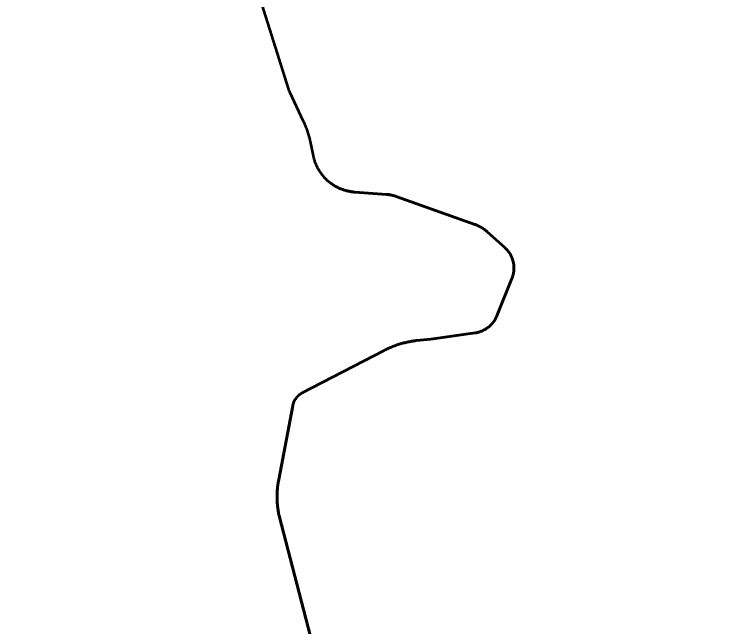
# Model space of a CAD drawing. Extents: x -1643653 to 4543381, y 1624270 to 13878484.
# Drawn here: x 651748 to 655603, y 8961468 to 8964801 of the extents above; entities that cross this region are included whole.
import ezdxf

# ---------------------------------------------------------------- set-up
doc = ezdxf.new("R2010")
doc.units = 0
doc.header["$LTSCALE"] = 200
for name, color, linetype, lineweight in [('1', 7, 'Continuous', 13), ('27', 7, 'Continuous', 53), ('60', 7, 'Continuous', 53)]:
    doc.layers.add(name, color=color, linetype=linetype, lineweight=lineweight)

msp = doc.modelspace()

# ---------------------------------------------------------------- linework, layer by layer
at = {"layer": '1', "lineweight": 25}
msp.add_spline([(814781, 9009175.5), (814787.2, 9009173.4), (814796.9, 9009173.4), (814799.4, 9009172.4), (814805.1, 9009174.5), (814805.6, 9009176.5), (814811.7, 9009179.5), (814811.7, 9009179.5), (814801.5, 9009181), (814790.7, 9009181.5), (814784.1, 9009183.1), (814777.4, 9009185.1), (814778.4, 9009175.5)], degree=3, dxfattribs=at)
at = {"layer": '27'}
for points in [[(653054.3, 8964986.9), (653240.1, 8964391.1), (653241, 8964388.4), (653241.9, 8964385.8), (653243, 8964383.2), (653244.1, 8964380.5), (653245.2, 8964378.1), (653320.3, 8964219.5), (653323, 8964213.8), (653325.6, 8964208), (653328.1, 8964202.2)], [(653054.3, 8964986.9), (653240.1, 8964391.1), (653241, 8964388.4), (653241.9, 8964385.8), (653243, 8964383.2), (653244.1, 8964380.5), (653245.2, 8964378.1), (653320.3, 8964219.5), (653323, 8964213.8), (653325.6, 8964208), (653328.1, 8964202.2)], [(653328.1, 8964202.2), (653330.6, 8964196.4), (653332.9, 8964190.6), (653335.2, 8964184.7), (653337.5, 8964178.8), (653339.6, 8964172.8), (653341.7, 8964166.8), (653343.7, 8964160.8), (653345.6, 8964154.8), (653347.5, 8964148.8), (653349.2, 8964142.7), (653351, 8964136.6), (653352.6, 8964130.5), (653354.1, 8964124.3), (653355.6, 8964118.2), (653357, 8964112), (653357.6, 8964109.1), (653374.2, 8964030.7), (653375.2, 8964026.3), (653376.2, 8964022), (653377.3, 8964017.6), (653378.6, 8964013.3), (653379.8, 8964009), (653381.2, 8964004.8), (653382.6, 8964000.5), (653384.1, 8963996.3), (653385.7, 8963992.1), (653387.3, 8963988), (653389.1, 8963983.9), (653390.9, 8963979.8), (653392.8, 8963975.7), (653394.7, 8963971.7), (653396.7, 8963967.7), (653398.8, 8963963.7), (653401, 8963959.8), (653403.2, 8963955.9), (653405.5, 8963952.1), (653407.9, 8963948.3), (653410.3, 8963944.6), (653412.8, 8963940.8), (653415.4, 8963937.2), (653418, 8963933.6), (653420.7, 8963930), (653423.5, 8963926.5), (653426.3, 8963923), (653429.2, 8963919.6), (653432.1, 8963916.2), (653435.1, 8963912.9), (653438.2, 8963909.7), (653441.3, 8963906.5), (653444.5, 8963903.3), (653447.7, 8963900.2), (653451, 8963897.2), (653454.3, 8963894.2), (653457.7, 8963891.3), (653461.2, 8963888.5), (653464.7, 8963885.7), (653468.2, 8963883), (653471.8, 8963880.3), (653475.5, 8963877.7), (653479.1, 8963875.2), (653482.9, 8963872.7), (653486.6, 8963870.3), (653490.5, 8963868), (653494.3, 8963865.7), (653498.2, 8963863.5), (653502.2, 8963861.4), (653506.1, 8963859.3), (653510.1, 8963857.4), (653514.2, 8963855.5), (653518.3, 8963853.6), (653522.4, 8963851.9), (653526.5, 8963850.2), (653530.7, 8963848.6), (653534.9, 8963847), (653539.1, 8963845.6), (653543.4, 8963844.2), (653547.6, 8963842.9), (653551.9, 8963841.6), (653556.2, 8963840.5), (653560.6, 8963839.4), (653565, 8963838.4), (653569.3, 8963837.5), (653573.7, 8963836.6), (653578.1, 8963835.8), (653582.5, 8963835.2), (653587, 8963834.6), (653591.4, 8963834), (653595.9, 8963833.6), (653600.3, 8963833.2), (653600.8, 8963833.2), (653772.9, 8963820.8), (653776.8, 8963820.5), (653780.8, 8963820.1), (653784.8, 8963819.6), (653788.8, 8963819), (653792.7, 8963818.3), (653796.6, 8963817.6), (653800.6, 8963816.8), (653804.5, 8963816), (653808.3, 8963815)], [(653328.1, 8964202.2), (653330.6, 8964196.4), (653332.9, 8964190.6), (653335.2, 8964184.7), (653337.5, 8964178.8), (653339.6, 8964172.8), (653341.7, 8964166.8), (653343.7, 8964160.8), (653345.6, 8964154.8), (653347.5, 8964148.8), (653349.2, 8964142.7), (653351, 8964136.6), (653352.6, 8964130.5), (653354.1, 8964124.3), (653355.6, 8964118.2), (653357, 8964112), (653357.6, 8964109.1), (653374.2, 8964030.7), (653375.2, 8964026.3), (653376.2, 8964022), (653377.3, 8964017.6), (653378.6, 8964013.3), (653379.8, 8964009), (653381.2, 8964004.8), (653382.6, 8964000.5), (653384.1, 8963996.3), (653385.7, 8963992.1), (653387.3, 8963988), (653389.1, 8963983.9), (653390.9, 8963979.8), (653392.8, 8963975.7), (653394.7, 8963971.7), (653396.7, 8963967.7), (653398.8, 8963963.7), (653401, 8963959.8), (653403.2, 8963955.9), (653405.5, 8963952.1), (653407.9, 8963948.3), (653410.3, 8963944.6), (653412.8, 8963940.8), (653415.4, 8963937.2), (653418, 8963933.6), (653420.7, 8963930), (653423.5, 8963926.5), (653426.3, 8963923), (653429.2, 8963919.6), (653432.1, 8963916.2), (653435.1, 8963912.9), (653438.2, 8963909.7), (653441.3, 8963906.5), (653444.5, 8963903.3), (653447.7, 8963900.2), (653451, 8963897.2), (653454.3, 8963894.2), (653457.7, 8963891.3), (653461.2, 8963888.5), (653464.7, 8963885.7), (653468.2, 8963883), (653471.8, 8963880.3), (653475.5, 8963877.7), (653479.1, 8963875.2), (653482.9, 8963872.7), (653486.6, 8963870.3), (653490.5, 8963868), (653494.3, 8963865.7), (653498.2, 8963863.5), (653502.2, 8963861.4), (653506.1, 8963859.3), (653510.1, 8963857.4), (653514.2, 8963855.5), (653518.3, 8963853.6), (653522.4, 8963851.9), (653526.5, 8963850.2), (653530.7, 8963848.6), (653534.9, 8963847), (653539.1, 8963845.6), (653543.4, 8963844.2), (653547.6, 8963842.9), (653551.9, 8963841.6), (653556.2, 8963840.5), (653560.6, 8963839.4), (653565, 8963838.4), (653569.3, 8963837.5), (653573.7, 8963836.6), (653578.1, 8963835.8), (653582.5, 8963835.2), (653587, 8963834.6), (653591.4, 8963834), (653595.9, 8963833.6), (653600.3, 8963833.2), (653600.8, 8963833.2), (653772.9, 8963820.8), (653776.8, 8963820.5), (653780.8, 8963820.1), (653784.8, 8963819.6), (653788.8, 8963819), (653792.7, 8963818.3), (653796.6, 8963817.6), (653800.6, 8963816.8), (653804.5, 8963816), (653808.3, 8963815)], [(653808.3, 8963815), (653810.2, 8963814.5), (653814.1, 8963813.4), (653817.9, 8963812.3), (653821.7, 8963811.1), (653825.5, 8963809.7), (654254.9, 8963657.1), (654257.2, 8963656.2), (654261, 8963654.8), (654264.7, 8963653.3), (654268.3, 8963651.8), (654272, 8963650.1), (654275.6, 8963648.4), (654279.2, 8963646.6), (654282.7, 8963644.7), (654286.2, 8963642.8), (654289.7, 8963640.8), (654293.1, 8963638.7), (654296.5, 8963636.6), (654299.8, 8963634.4), (654303.1, 8963632.1), (654306.4, 8963629.8), (654309.6, 8963627.4), (654312.7, 8963624.9), (654315.8, 8963622.4), (654318.9, 8963619.8), (654321.9, 8963617.2), (654417.5, 8963530.9), (654419.6, 8963528.9), (654422.1, 8963526.5), (654424.6, 8963524), (654427, 8963521.5), (654429.3, 8963519), (654431.6, 8963516.3), (654433.8, 8963513.7), (654435.9, 8963511), (654438, 8963508.2), (654440, 8963505.4), (654441.9, 8963502.5), (654443.8, 8963499.6), (654445.6, 8963496.6), (654447.4, 8963493.7), (654449.1, 8963490.6), (654450.7, 8963487.6), (654452.2, 8963484.4), (654453.7, 8963481.3), (654455.1, 8963478.1), (654456.4, 8963474.9), (654457.6, 8963471.7), (654458.8, 8963468.4), (654459.9, 8963465.2), (654460.9, 8963461.8), (654461.8, 8963458.5), (654462.7, 8963455.1), (654463.5, 8963451.8), (654464.2, 8963448.4), (654464.8, 8963445), (654465.4, 8963441.6), (654465.8, 8963438.1)], [(653808.3, 8963815), (653810.2, 8963814.5), (653814.1, 8963813.4), (653817.9, 8963812.3), (653821.7, 8963811.1), (653825.5, 8963809.7), (654254.9, 8963657.1), (654257.2, 8963656.2), (654261, 8963654.8), (654264.7, 8963653.3), (654268.3, 8963651.8), (654272, 8963650.1), (654275.6, 8963648.4), (654279.2, 8963646.6), (654282.7, 8963644.7), (654286.2, 8963642.8), (654289.7, 8963640.8), (654293.1, 8963638.7), (654296.5, 8963636.6), (654299.8, 8963634.4), (654303.1, 8963632.1), (654306.4, 8963629.8), (654309.6, 8963627.4), (654312.7, 8963624.9), (654315.8, 8963622.4), (654318.9, 8963619.8), (654321.9, 8963617.2), (654417.5, 8963530.9), (654419.6, 8963528.9), (654422.1, 8963526.5), (654424.6, 8963524), (654427, 8963521.5), (654429.3, 8963519), (654431.6, 8963516.3), (654433.8, 8963513.7), (654435.9, 8963511), (654438, 8963508.2), (654440, 8963505.4), (654441.9, 8963502.5), (654443.8, 8963499.6), (654445.6, 8963496.6), (654447.4, 8963493.7), (654449.1, 8963490.6), (654450.7, 8963487.6), (654452.2, 8963484.4), (654453.7, 8963481.3), (654455.1, 8963478.1), (654456.4, 8963474.9), (654457.6, 8963471.7), (654458.8, 8963468.4), (654459.9, 8963465.2), (654460.9, 8963461.8), (654461.8, 8963458.5), (654462.7, 8963455.1), (654463.5, 8963451.8), (654464.2, 8963448.4), (654464.8, 8963445), (654465.4, 8963441.6), (654465.8, 8963438.1)], [(654465.8, 8963438.1), (654466.2, 8963434.7), (654466.5, 8963431.2), (654466.8, 8963427.8), (654466.9, 8963424.3), (654467, 8963420.8), (654467, 8963417.4), (654466.9, 8963413.9), (654466.7, 8963410.5), (654466.5, 8963407), (654466.1, 8963403.6), (654465.7, 8963400.1), (654465.2, 8963396.7), (654464.7, 8963393.3), (654464, 8963389.9), (654463.3, 8963386.5), (654462.5, 8963383.1), (654461.6, 8963379.8), (654460.7, 8963376.4), (654459.6, 8963373.1), (654458.5, 8963369.8), (654457.3, 8963366.6), (654456.1, 8963363.4), (654373.8, 8963159.5), (654373.3, 8963158.3), (654371.9, 8963155.1), (654370.5, 8963152), (654369, 8963148.9), (654367.4, 8963145.8), (654365.8, 8963142.7), (654364, 8963139.7), (654362.2, 8963136.8), (654360.4, 8963133.8), (654358.5, 8963131), (654356.5, 8963128.1), (654354.4, 8963125.3), (654352.3, 8963122.6), (654350.1, 8963119.9), (654347.9, 8963117.3), (654345.6, 8963114.7), (654343.2, 8963112.2), (654340.8, 8963109.7), (654338.3, 8963107.2), (654335.8, 8963104.9), (654333.2, 8963102.6), (654330.6, 8963100.3), (654327.9, 8963098.2), (654325.1, 8963096), (654322.3, 8963094), (654319.5, 8963092), (654316.6, 8963090.1), (654313.7, 8963088.2), (654310.7, 8963086.4), (654307.7, 8963084.7), (654304.7, 8963083), (654301.6, 8963081.5), (654298.5, 8963079.9), (654295.3, 8963078.5), (654292.2, 8963077.1), (654288.9, 8963075.8), (654285.7, 8963074.6), (654282.4, 8963073.5), (654279.1, 8963072.4), (654275.8, 8963071.4), (654272.5, 8963070.5), (654269.1, 8963069.7), (654265.7, 8963068.9), (654262.3, 8963068.3), (654258.9, 8963067.7), (654255.5, 8963067.1), (654015, 8963033.5), (653936.5, 8963024.9), (653935, 8963024.8), (653928.7, 8963024), (653922.5, 8963023.2), (653916.2, 8963022.3), (653910, 8963021.3), (653903.7, 8963020.2), (653897.5, 8963019.1), (653891.3, 8963017.9), (653885.1, 8963016.6), (653878.9, 8963015.2), (653872.8, 8963013.8), (653866.7, 8963012.2), (653860.5, 8963010.6), (653854.4, 8963008.9), (653848.4, 8963007.2), (653842.3, 8963005.3), (653836.3, 8963003.4), (653830.3, 8963001.4), (653824.3, 8962999.3), (653818.3, 8962997.2), (653812.4, 8962995), (653806.5, 8962992.7), (653800.7, 8962990.3), (653794.8, 8962987.9), (653789, 8962985.4), (653783.3, 8962982.8), (653777.5, 8962980.1), (653771.8, 8962977.4), (653766.2, 8962974.6)], [(654465.8, 8963438.1), (654466.2, 8963434.7), (654466.5, 8963431.2), (654466.8, 8963427.8), (654466.9, 8963424.3), (654467, 8963420.8), (654467, 8963417.4), (654466.9, 8963413.9), (654466.7, 8963410.5), (654466.5, 8963407), (654466.1, 8963403.6), (654465.7, 8963400.1), (654465.2, 8963396.7), (654464.7, 8963393.3), (654464, 8963389.9), (654463.3, 8963386.5), (654462.5, 8963383.1), (654461.6, 8963379.8), (654460.7, 8963376.4), (654459.6, 8963373.1), (654458.5, 8963369.8), (654457.3, 8963366.6), (654456.1, 8963363.4), (654373.8, 8963159.5), (654373.3, 8963158.3), (654371.9, 8963155.1), (654370.5, 8963152), (654369, 8963148.9), (654367.4, 8963145.8), (654365.8, 8963142.7), (654364, 8963139.7), (654362.2, 8963136.8), (654360.4, 8963133.8), (654358.5, 8963131), (654356.5, 8963128.1), (654354.4, 8963125.3), (654352.3, 8963122.6), (654350.1, 8963119.9), (654347.9, 8963117.3), (654345.6, 8963114.7), (654343.2, 8963112.2), (654340.8, 8963109.7), (654338.3, 8963107.2), (654335.8, 8963104.9), (654333.2, 8963102.6), (654330.6, 8963100.3), (654327.9, 8963098.2), (654325.1, 8963096), (654322.3, 8963094), (654319.5, 8963092), (654316.6, 8963090.1), (654313.7, 8963088.2), (654310.7, 8963086.4), (654307.7, 8963084.7), (654304.7, 8963083), (654301.6, 8963081.5), (654298.5, 8963079.9), (654295.3, 8963078.5), (654292.2, 8963077.1), (654288.9, 8963075.8), (654285.7, 8963074.6), (654282.4, 8963073.5), (654279.1, 8963072.4), (654275.8, 8963071.4), (654272.5, 8963070.5), (654269.1, 8963069.7), (654265.7, 8963068.9), (654262.3, 8963068.3), (654258.9, 8963067.7), (654255.5, 8963067.1), (654015, 8963033.5), (653936.5, 8963024.9), (653935, 8963024.8), (653928.7, 8963024), (653922.5, 8963023.2), (653916.2, 8963022.3), (653910, 8963021.3), (653903.7, 8963020.2), (653897.5, 8963019.1), (653891.3, 8963017.9), (653885.1, 8963016.6), (653878.9, 8963015.2), (653872.8, 8963013.8), (653866.7, 8963012.2), (653860.5, 8963010.6), (653854.4, 8963008.9), (653848.4, 8963007.2), (653842.3, 8963005.3), (653836.3, 8963003.4), (653830.3, 8963001.4), (653824.3, 8962999.3), (653818.3, 8962997.2), (653812.4, 8962995), (653806.5, 8962992.7), (653800.7, 8962990.3), (653794.8, 8962987.9), (653789, 8962985.4), (653783.3, 8962982.8), (653777.5, 8962980.1), (653771.8, 8962977.4), (653766.2, 8962974.6)], [(653766.2, 8962974.6), (653760.5, 8962971.7), (653315.4, 8962740.8), (653315.4, 8962740.8), (653312.9, 8962739.5), (653310.4, 8962738.1), (653308, 8962736.6), (653305.7, 8962735.1), (653303.3, 8962733.5), (653301.1, 8962731.8), (653298.8, 8962730.1), (653296.6, 8962728.2), (653294.5, 8962726.4), (653292.4, 8962724.5), (653290.4, 8962722.5), (653288.5, 8962720.5), (653286.6, 8962718.4), (653284.7, 8962716.2), (653282.9, 8962714), (653281.2, 8962711.8), (653279.6, 8962709.5), (653278, 8962707.1), (653276.4, 8962704.8), (653275, 8962702.3), (653273.6, 8962699.9), (653272.3, 8962697.4), (653271, 8962694.8), (653269.9, 8962692.2), (653268.8, 8962689.7), (653267.7, 8962687), (653266.8, 8962684.3), (653265.9, 8962681.7), (653265.1, 8962678.9), (653264.4, 8962676.2), (653263.7, 8962673.5), (653263.2, 8962670.7), (653187, 8962268.5), (653186.8, 8962267.3), (653185.6, 8962261.1), (653184.6, 8962254.8), (653183.6, 8962248.6), (653182.8, 8962242.3), (653181.9, 8962236), (653181.2, 8962229.8), (653180.6, 8962223.5), (653180, 8962217.2), (653179.5, 8962210.9), (653179.1, 8962204.6), (653178.8, 8962198.2), (653178.5, 8962191.9), (653178.4, 8962185.6), (653178.3, 8962179.3), (653178.3, 8962173), (653178.3, 8962166.6), (653178.5, 8962160.3), (653178.7, 8962154), (653179, 8962147.7), (653179.4, 8962141.3), (653179.9, 8962135), (653180.4, 8962128.7), (653181.1, 8962122.5), (653181.8, 8962116.2), (653182.6, 8962109.9), (653183.4, 8962103.6), (653184.4, 8962097.4), (653185.4, 8962091.1), (653186.5, 8962084.9), (653187.7, 8962078.7), (653189, 8962072.5), (653480.5, 8960954.9)], [(653766.2, 8962974.6), (653760.5, 8962971.7), (653315.4, 8962740.8), (653315.4, 8962740.8), (653312.9, 8962739.5), (653310.4, 8962738.1), (653308, 8962736.6), (653305.7, 8962735.1), (653303.3, 8962733.5), (653301.1, 8962731.8), (653298.8, 8962730.1), (653296.6, 8962728.2), (653294.5, 8962726.4), (653292.4, 8962724.5), (653290.4, 8962722.5), (653288.5, 8962720.5), (653286.6, 8962718.4), (653284.7, 8962716.2), (653282.9, 8962714), (653281.2, 8962711.8), (653279.6, 8962709.5), (653278, 8962707.1), (653276.4, 8962704.8), (653275, 8962702.3), (653273.6, 8962699.9), (653272.3, 8962697.4), (653271, 8962694.8), (653269.9, 8962692.2), (653268.8, 8962689.7), (653267.7, 8962687), (653266.8, 8962684.3), (653265.9, 8962681.7), (653265.1, 8962678.9), (653264.4, 8962676.2), (653263.7, 8962673.5), (653263.2, 8962670.7), (653187, 8962268.5), (653186.8, 8962267.3), (653185.6, 8962261.1), (653184.6, 8962254.8), (653183.6, 8962248.6), (653182.8, 8962242.3), (653181.9, 8962236), (653181.2, 8962229.8), (653180.6, 8962223.5), (653180, 8962217.2), (653179.5, 8962210.9), (653179.1, 8962204.6), (653178.8, 8962198.2), (653178.5, 8962191.9), (653178.4, 8962185.6), (653178.3, 8962179.3), (653178.3, 8962173), (653178.3, 8962166.6), (653178.5, 8962160.3), (653178.7, 8962154), (653179, 8962147.7), (653179.4, 8962141.3), (653179.9, 8962135), (653180.4, 8962128.7), (653181.1, 8962122.5), (653181.8, 8962116.2), (653182.6, 8962109.9), (653183.4, 8962103.6), (653184.4, 8962097.4), (653185.4, 8962091.1), (653186.5, 8962084.9), (653187.7, 8962078.7), (653189, 8962072.5), (653480.5, 8960954.9)]]:
    msp.add_lwpolyline(points, dxfattribs=at)
at = {"layer": '60'}
for points in [[(653054.3, 8964986.9), (653240.1, 8964391.1), (653241, 8964388.4), (653241.9, 8964385.8), (653243, 8964383.2), (653244.1, 8964380.5), (653245.2, 8964378.1), (653320.3, 8964219.5), (653323, 8964213.8), (653325.6, 8964208), (653328.1, 8964202.2)], [(653328.1, 8964202.2), (653330.6, 8964196.4), (653332.9, 8964190.6), (653335.2, 8964184.7), (653337.5, 8964178.8), (653339.6, 8964172.8), (653341.7, 8964166.8), (653343.7, 8964160.8), (653345.6, 8964154.8), (653347.5, 8964148.8), (653349.2, 8964142.7), (653351, 8964136.6), (653352.6, 8964130.5), (653354.1, 8964124.3), (653355.6, 8964118.2), (653357, 8964112), (653357.6, 8964109.1), (653374.2, 8964030.7), (653375.2, 8964026.3), (653376.2, 8964022), (653377.3, 8964017.6), (653378.6, 8964013.3), (653379.8, 8964009), (653381.2, 8964004.8), (653382.6, 8964000.5), (653384.1, 8963996.3), (653385.7, 8963992.1), (653387.3, 8963988), (653389.1, 8963983.9), (653390.9, 8963979.8), (653392.8, 8963975.7), (653394.7, 8963971.7), (653396.7, 8963967.7), (653398.8, 8963963.7), (653401, 8963959.8), (653403.2, 8963955.9), (653405.5, 8963952.1), (653407.9, 8963948.3), (653410.3, 8963944.6), (653412.8, 8963940.8), (653415.4, 8963937.2), (653418, 8963933.6), (653420.7, 8963930), (653423.5, 8963926.5), (653426.3, 8963923), (653429.2, 8963919.6), (653432.1, 8963916.2), (653435.1, 8963912.9), (653438.2, 8963909.7), (653441.3, 8963906.5), (653444.5, 8963903.3), (653447.7, 8963900.2), (653451, 8963897.2), (653454.3, 8963894.2), (653457.7, 8963891.3), (653461.2, 8963888.5), (653464.7, 8963885.7), (653468.2, 8963883), (653471.8, 8963880.3), (653475.5, 8963877.7), (653479.1, 8963875.2), (653482.9, 8963872.7), (653486.6, 8963870.3), (653490.5, 8963868), (653494.3, 8963865.7), (653498.2, 8963863.5), (653502.2, 8963861.4), (653506.1, 8963859.3), (653510.1, 8963857.4), (653514.2, 8963855.5), (653518.3, 8963853.6), (653522.4, 8963851.9), (653526.5, 8963850.2), (653530.7, 8963848.6), (653534.9, 8963847), (653539.1, 8963845.6), (653543.4, 8963844.2), (653547.6, 8963842.9), (653551.9, 8963841.6), (653556.2, 8963840.5), (653560.6, 8963839.4), (653565, 8963838.4), (653569.3, 8963837.5), (653573.7, 8963836.6), (653578.1, 8963835.8), (653582.5, 8963835.2), (653587, 8963834.6), (653591.4, 8963834), (653595.9, 8963833.6), (653600.3, 8963833.2), (653600.8, 8963833.2), (653772.9, 8963820.8), (653776.8, 8963820.5), (653780.8, 8963820.1), (653784.8, 8963819.6), (653788.8, 8963819), (653792.7, 8963818.3), (653796.6, 8963817.6), (653800.6, 8963816.8), (653804.5, 8963816), (653808.3, 8963815)], [(654465.8, 8963438.1), (654465.4, 8963441.6), (654464.8, 8963445), (654464.2, 8963448.4), (654463.5, 8963451.8), (654462.7, 8963455.1), (654461.8, 8963458.5), (654460.9, 8963461.8), (654459.9, 8963465.2), (654458.8, 8963468.4), (654457.6, 8963471.7), (654456.4, 8963474.9), (654455.1, 8963478.1), (654453.7, 8963481.3), (654452.2, 8963484.4), (654450.7, 8963487.6), (654449.1, 8963490.6), (654447.4, 8963493.7), (654445.6, 8963496.6), (654443.8, 8963499.6), (654441.9, 8963502.5), (654440, 8963505.4), (654438, 8963508.2), (654435.9, 8963511), (654433.8, 8963513.7), (654431.6, 8963516.3), (654429.3, 8963519), (654427, 8963521.5), (654424.6, 8963524), (654422.1, 8963526.5), (654419.6, 8963528.9), (654417.5, 8963530.9), (654321.9, 8963617.2), (654318.9, 8963619.8), (654315.8, 8963622.4), (654312.7, 8963624.9), (654309.6, 8963627.4), (654306.4, 8963629.8), (654303.1, 8963632.1), (654299.8, 8963634.4), (654296.5, 8963636.6), (654293.1, 8963638.7), (654289.7, 8963640.8), (654286.2, 8963642.8), (654282.7, 8963644.7), (654279.2, 8963646.6), (654275.6, 8963648.4), (654272, 8963650.1), (654268.3, 8963651.8), (654264.7, 8963653.3), (654261, 8963654.8), (654257.2, 8963656.2), (654254.9, 8963657.1), (653825.5, 8963809.7), (653821.7, 8963811.1), (653817.9, 8963812.3), (653814.1, 8963813.4), (653810.2, 8963814.5), (653806.3, 8963815.5), (653802.5, 8963816.4), (653798.5, 8963817.2), (653794.6, 8963818), (653790.7, 8963818.7), (653786.7, 8963819.3), (653782.8, 8963819.8), (653778.8, 8963820.3), (653774.8, 8963820.6), (653772.9, 8963820.8), (653600.8, 8963833.2), (653596.4, 8963833.5), (653591.9, 8963834), (653587.5, 8963834.5), (653583.1, 8963835.1), (653578.6, 8963835.8), (653574.2, 8963836.5), (653569.8, 8963837.4), (653565.5, 8963838.3), (653561.1, 8963839.3), (653556.8, 8963840.3), (653552.4, 8963841.5), (653548.1, 8963842.7), (653543.8, 8963844), (653539.6, 8963845.4), (653535.4, 8963846.8), (653531.2, 8963848.4), (653527, 8963850), (653522.8, 8963851.7), (653518.7, 8963853.4), (653514.7, 8963855.2), (653510.6, 8963857.1), (653506.6, 8963859.1), (653502.6, 8963861.2), (653498.7, 8963863.3), (653494.8, 8963865.5), (653490.9, 8963867.7), (653487.1, 8963870), (653483.3, 8963872.4), (653479.6, 8963874.9), (653475.9, 8963877.4), (653472.2, 8963880), (653468.6, 8963882.6)], [(653766.2, 8962974.6), (653771.8, 8962977.4), (653777.5, 8962980.1), (653783.3, 8962982.8), (653789, 8962985.4), (653794.8, 8962987.9), (653800.7, 8962990.3), (653806.5, 8962992.7), (653812.4, 8962995), (653818.3, 8962997.2), (653824.3, 8962999.3), (653830.3, 8963001.4), (653836.3, 8963003.4), (653842.3, 8963005.3), (653848.4, 8963007.2), (653854.4, 8963008.9), (653860.5, 8963010.6), (653866.7, 8963012.2), (653872.8, 8963013.8), (653878.9, 8963015.2), (653885.1, 8963016.6), (653891.3, 8963017.9), (653897.5, 8963019.1), (653903.7, 8963020.2), (653910, 8963021.3), (653916.2, 8963022.3), (653922.5, 8963023.2), (653928.7, 8963024), (653935, 8963024.8), (653936.5, 8963024.9), (654015, 8963033.5), (654255.5, 8963067.1), (654258.9, 8963067.7), (654262.3, 8963068.3), (654265.7, 8963068.9), (654269.1, 8963069.7), (654272.5, 8963070.5), (654275.8, 8963071.4), (654279.1, 8963072.4), (654282.4, 8963073.5), (654285.7, 8963074.6), (654288.9, 8963075.8), (654292.2, 8963077.1), (654295.3, 8963078.5), (654298.5, 8963079.9), (654301.6, 8963081.5), (654304.7, 8963083), (654307.7, 8963084.7), (654310.7, 8963086.4), (654313.7, 8963088.2), (654316.6, 8963090.1), (654319.5, 8963092), (654322.3, 8963094), (654325.1, 8963096), (654327.9, 8963098.2), (654330.6, 8963100.3), (654333.2, 8963102.6), (654335.8, 8963104.9), (654338.3, 8963107.2), (654340.8, 8963109.7), (654343.2, 8963112.2), (654345.6, 8963114.7), (654347.9, 8963117.3), (654350.1, 8963119.9), (654352.3, 8963122.6), (654354.4, 8963125.3), (654356.5, 8963128.1), (654358.5, 8963131), (654360.4, 8963133.8), (654362.2, 8963136.8), (654364, 8963139.7), (654365.8, 8963142.7), (654367.4, 8963145.8), (654369, 8963148.9), (654370.5, 8963152), (654371.9, 8963155.1), (654373.3, 8963158.3), (654373.8, 8963159.5), (654456.1, 8963363.4), (654457.3, 8963366.6), (654458.5, 8963369.8), (654459.6, 8963373.1), (654460.7, 8963376.4), (654461.6, 8963379.8), (654462.5, 8963383.1), (654463.3, 8963386.5), (654464, 8963389.9), (654464.7, 8963393.3), (654465.2, 8963396.7), (654465.7, 8963400.1), (654466.1, 8963403.6), (654466.5, 8963407), (654466.7, 8963410.5), (654466.9, 8963413.9), (654467, 8963417.4), (654467, 8963420.8), (654466.9, 8963424.3), (654466.8, 8963427.8), (654466.5, 8963431.2), (654466.2, 8963434.7), (654465.8, 8963438.1)], [(653480.5, 8960954.9), (653189, 8962072.5), (653187.7, 8962078.7), (653186.5, 8962084.9), (653185.4, 8962091.1), (653184.4, 8962097.4), (653183.4, 8962103.6), (653182.6, 8962109.9), (653181.8, 8962116.2), (653181.1, 8962122.5), (653180.4, 8962128.7), (653179.9, 8962135), (653179.4, 8962141.3), (653179, 8962147.7), (653178.7, 8962154), (653178.5, 8962160.3), (653178.3, 8962166.6), (653178.3, 8962173), (653178.3, 8962179.3), (653178.4, 8962185.6), (653178.5, 8962191.9), (653178.8, 8962198.2), (653179.1, 8962204.6), (653179.5, 8962210.9), (653180, 8962217.2), (653180.6, 8962223.5), (653181.2, 8962229.8), (653181.9, 8962236), (653182.8, 8962242.3), (653183.6, 8962248.6), (653184.6, 8962254.8), (653185.6, 8962261.1), (653186.8, 8962267.3), (653187, 8962268.5), (653263.2, 8962670.7), (653263.7, 8962673.5), (653264.4, 8962676.2), (653265.1, 8962678.9), (653265.9, 8962681.7), (653266.8, 8962684.3), (653267.7, 8962687), (653268.8, 8962689.7), (653269.9, 8962692.2), (653271, 8962694.8), (653272.3, 8962697.4), (653273.6, 8962699.9), (653275, 8962702.3), (653276.4, 8962704.8), (653278, 8962707.1), (653279.6, 8962709.5), (653281.2, 8962711.8), (653282.9, 8962714), (653284.7, 8962716.2), (653286.6, 8962718.4), (653288.5, 8962720.5), (653290.4, 8962722.5), (653292.4, 8962724.5), (653294.5, 8962726.4), (653296.6, 8962728.2), (653298.8, 8962730.1), (653301.1, 8962731.8), (653303.3, 8962733.5), (653305.7, 8962735.1), (653308, 8962736.6), (653310.4, 8962738.1), (653312.9, 8962739.5), (653315.4, 8962740.8), (653315.4, 8962740.8), (653760.5, 8962971.7), (653766.2, 8962974.6)]]:
    msp.add_lwpolyline(points, dxfattribs=at)

doc.saveas('drawing.dxf')
